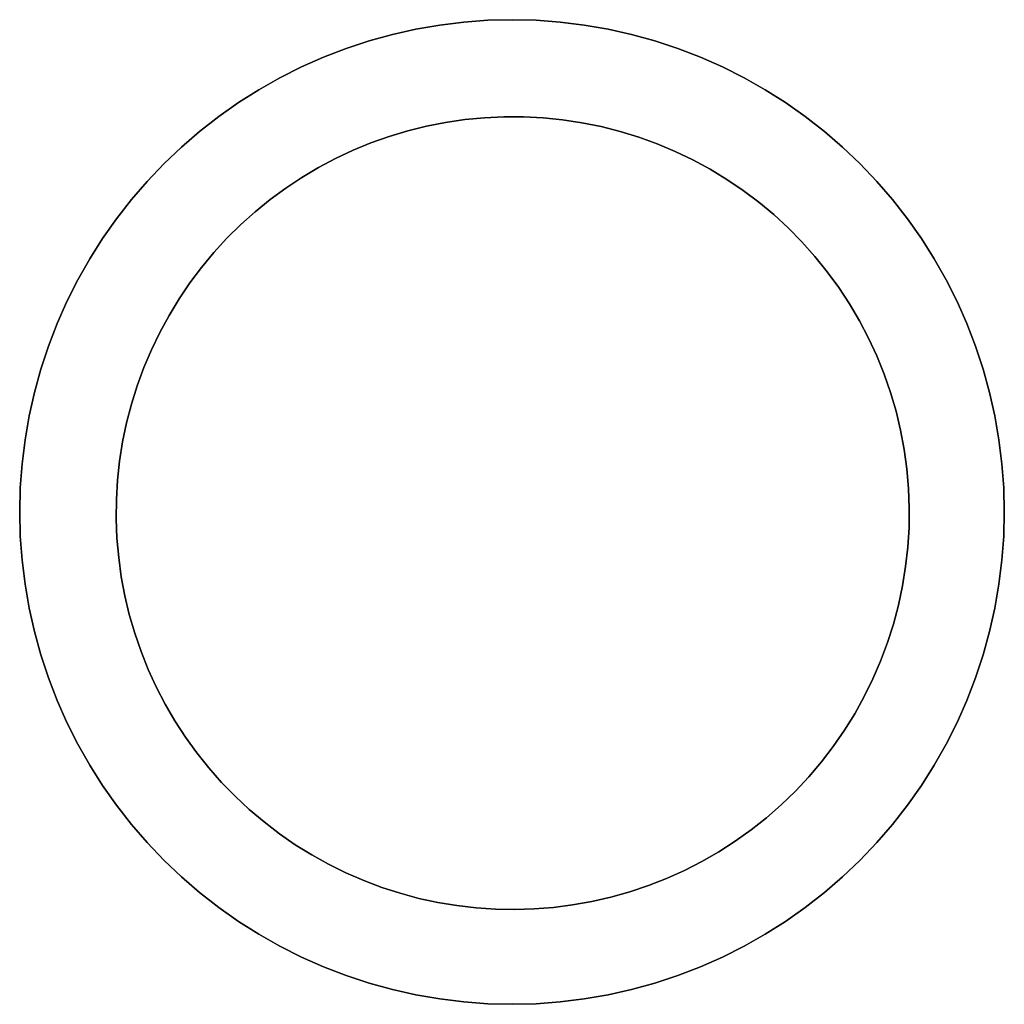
# Model space of a CAD drawing. Header units: metres. Extents: x 150385 to 171486, y 478588 to 485023.
# Tile 323 of 366: x 152367 to 152390, y 483107 to 483130. Entities that reach past the tile are written whole.
import ezdxf
from ezdxf.lldxf.tags import DXFTag

# ---------------------------------------------------------------- set-up
doc = ezdxf.new("R2010")
doc.units = ezdxf.units.M
doc.layers.add('B-WE-KG-GRENS_PERCEEL-GV', color=150, linetype='KG-PERCEEL', lineweight=30, true_color=0x007fff)
doc.styles.get("Standard").update_dxf_attribs({"font": 'NLCS-ISO.ttf'})
tags = doc.linetypes.add('KG-PERCEEL', pattern='A,5.5,-2,["P",Standard,S=1.8,R=0,X=-0.5,Y=-0.9],-2,5.5,-2,[5,NLCS.shx,S=0.75,R=0,X=0,Y=0],-2', length=19).pattern_tags.tags
tags[6] = DXFTag(74, 10)

msp = doc.modelspace()

# ---------------------------------------------------------------- linework, layer by layer
at = {"layer": 'B-WE-KG-GRENS_PERCEEL-GV', "flags": 128}
for points in [[(152367.33, 483118.37), (152367.344, 483118.934), (152367.385, 483119.497), (152367.454, 483120.057), (152367.551, 483120.614), (152367.675, 483121.164), (152367.825, 483121.708), (152368.002, 483122.244), (152368.205, 483122.771), (152368.434, 483123.287), (152368.688, 483123.791), (152368.966, 483124.282), (152369.268, 483124.759), (152369.593, 483125.221), (152369.94, 483125.666), (152370.309, 483126.093), (152370.698, 483126.502), (152371.107, 483126.891), (152371.534, 483127.26), (152371.979, 483127.607), (152372.441, 483127.932), (152372.918, 483128.234), (152373.409, 483128.512), (152373.913, 483128.766), (152374.429, 483128.995), (152374.956, 483129.198), (152375.492, 483129.375), (152376.036, 483129.525), (152376.586, 483129.649), (152377.143, 483129.746), (152377.703, 483129.815), (152378.266, 483129.856), (152378.83, 483129.87), (152379.394, 483129.856), (152379.957, 483129.815), (152380.517, 483129.746), (152381.074, 483129.649), (152381.624, 483129.525), (152382.168, 483129.375), (152382.704, 483129.198), (152383.231, 483128.995), (152383.747, 483128.766), (152384.251, 483128.512), (152384.742, 483128.234), (152385.219, 483127.932), (152385.681, 483127.607), (152386.126, 483127.26), (152386.553, 483126.891), (152386.962, 483126.502), (152387.351, 483126.093), (152387.72, 483125.666), (152388.067, 483125.221), (152388.392, 483124.759), (152388.694, 483124.282), (152388.972, 483123.791), (152389.226, 483123.287), (152389.455, 483122.771), (152389.658, 483122.244), (152389.835, 483121.708), (152389.985, 483121.164), (152390.109, 483120.614), (152390.206, 483120.057), (152390.275, 483119.497), (152390.316, 483118.934), (152390.33, 483118.37), (152390.316, 483117.806), (152390.275, 483117.243), (152390.206, 483116.683), (152390.109, 483116.126), (152389.985, 483115.576), (152389.835, 483115.032), (152389.658, 483114.496), (152389.455, 483113.969), (152389.226, 483113.453), (152388.972, 483112.949), (152388.694, 483112.458), (152388.392, 483111.981), (152388.067, 483111.519), (152387.72, 483111.074), (152387.351, 483110.647), (152386.962, 483110.238), (152386.553, 483109.849), (152386.126, 483109.48), (152385.681, 483109.133), (152385.219, 483108.808), (152384.742, 483108.506), (152384.251, 483108.228), (152383.747, 483107.974), (152383.231, 483107.745), (152382.704, 483107.542), (152382.168, 483107.365), (152381.624, 483107.215), (152381.074, 483107.091), (152380.517, 483106.994), (152379.957, 483106.925), (152379.394, 483106.884), (152378.83, 483106.87), (152378.266, 483106.884), (152377.703, 483106.925), (152377.143, 483106.994), (152376.586, 483107.091), (152376.036, 483107.215), (152375.492, 483107.365), (152374.956, 483107.542), (152374.429, 483107.745), (152373.913, 483107.974), (152373.409, 483108.228), (152372.918, 483108.506), (152372.441, 483108.808), (152371.979, 483109.133), (152371.534, 483109.48), (152371.107, 483109.849), (152370.698, 483110.238), (152370.309, 483110.647), (152369.94, 483111.074), (152369.593, 483111.519), (152369.268, 483111.981), (152368.966, 483112.458), (152368.688, 483112.949), (152368.434, 483113.453), (152368.205, 483113.969), (152368.002, 483114.496), (152367.825, 483115.032), (152367.675, 483115.576), (152367.551, 483116.126), (152367.454, 483116.683), (152367.385, 483117.243), (152367.344, 483117.806)], [(152367.33, 483118.37), (152367.344, 483117.806), (152367.385, 483117.243), (152367.454, 483116.683), (152367.551, 483116.126), (152367.675, 483115.576), (152367.825, 483115.032), (152368.002, 483114.496), (152368.205, 483113.969), (152368.434, 483113.453), (152368.688, 483112.949), (152368.966, 483112.458), (152369.268, 483111.981), (152369.593, 483111.519), (152369.94, 483111.074), (152370.309, 483110.647), (152370.698, 483110.238), (152371.107, 483109.849), (152371.534, 483109.48), (152371.979, 483109.133), (152372.441, 483108.808), (152372.918, 483108.506), (152373.409, 483108.228), (152373.913, 483107.974), (152374.429, 483107.745), (152374.956, 483107.542), (152375.492, 483107.365), (152376.036, 483107.215), (152376.586, 483107.091), (152377.143, 483106.994), (152377.703, 483106.925), (152378.266, 483106.884), (152378.83, 483106.87), (152379.394, 483106.884), (152379.957, 483106.925), (152380.517, 483106.994), (152381.074, 483107.091), (152381.624, 483107.215), (152382.168, 483107.365), (152382.704, 483107.542), (152383.231, 483107.745), (152383.747, 483107.974), (152384.251, 483108.228), (152384.742, 483108.506), (152385.219, 483108.808), (152385.681, 483109.133), (152386.126, 483109.48), (152386.553, 483109.849), (152386.962, 483110.238), (152387.351, 483110.647), (152387.72, 483111.074), (152388.067, 483111.519), (152388.392, 483111.981), (152388.694, 483112.458), (152388.972, 483112.949), (152389.226, 483113.453), (152389.455, 483113.969), (152389.658, 483114.496), (152389.835, 483115.032), (152389.985, 483115.576), (152390.109, 483116.126), (152390.206, 483116.683), (152390.275, 483117.243), (152390.316, 483117.806), (152390.33, 483118.37), (152390.316, 483118.934), (152390.275, 483119.497), (152390.206, 483120.057), (152390.109, 483120.614), (152389.985, 483121.164), (152389.835, 483121.708), (152389.658, 483122.244), (152389.455, 483122.771), (152389.226, 483123.287), (152388.972, 483123.791), (152388.694, 483124.282), (152388.392, 483124.759), (152388.067, 483125.221), (152387.72, 483125.666), (152387.351, 483126.093), (152386.962, 483126.502), (152386.553, 483126.891), (152386.126, 483127.26), (152385.681, 483127.607), (152385.219, 483127.932), (152384.742, 483128.234), (152384.251, 483128.512), (152383.747, 483128.766), (152383.231, 483128.995), (152382.704, 483129.198), (152382.168, 483129.375), (152381.624, 483129.525), (152381.074, 483129.649), (152380.517, 483129.746), (152379.957, 483129.815), (152379.394, 483129.856), (152378.83, 483129.87), (152378.266, 483129.856), (152377.703, 483129.815), (152377.143, 483129.746), (152376.586, 483129.649), (152376.036, 483129.525), (152375.492, 483129.375), (152374.956, 483129.198), (152374.429, 483128.995), (152373.913, 483128.766), (152373.409, 483128.512), (152372.918, 483128.234), (152372.441, 483127.932), (152371.979, 483127.607), (152371.534, 483127.26), (152371.107, 483126.891), (152370.698, 483126.502), (152370.309, 483126.093), (152369.94, 483125.666), (152369.593, 483125.221), (152369.268, 483124.759), (152368.966, 483124.282), (152368.688, 483123.791), (152368.434, 483123.287), (152368.205, 483122.771), (152368.002, 483122.244), (152367.825, 483121.708), (152367.675, 483121.164), (152367.551, 483120.614), (152367.454, 483120.057), (152367.385, 483119.497), (152367.344, 483118.934)], [(152367.33, 483118.37), (152367.344, 483118.934), (152367.385, 483119.497), (152367.454, 483120.057), (152367.551, 483120.614), (152367.675, 483121.164), (152367.825, 483121.708), (152368.002, 483122.244), (152368.205, 483122.771), (152368.434, 483123.287), (152368.688, 483123.791), (152368.966, 483124.282), (152369.268, 483124.759), (152369.593, 483125.221), (152369.94, 483125.666), (152370.309, 483126.093), (152370.698, 483126.502), (152371.107, 483126.891), (152371.534, 483127.26), (152371.979, 483127.607), (152372.441, 483127.932), (152372.918, 483128.234), (152373.409, 483128.512), (152373.913, 483128.766), (152374.429, 483128.995), (152374.956, 483129.198), (152375.492, 483129.375), (152376.036, 483129.525), (152376.586, 483129.649), (152377.143, 483129.746), (152377.703, 483129.815), (152378.266, 483129.856), (152378.83, 483129.87), (152379.394, 483129.856), (152379.957, 483129.815), (152380.517, 483129.746), (152381.074, 483129.649), (152381.624, 483129.525), (152382.168, 483129.375), (152382.704, 483129.198), (152383.231, 483128.995), (152383.747, 483128.766), (152384.251, 483128.512), (152384.742, 483128.234), (152385.219, 483127.932), (152385.681, 483127.607), (152386.126, 483127.26), (152386.553, 483126.891), (152386.962, 483126.502), (152387.351, 483126.093), (152387.72, 483125.666), (152388.067, 483125.221), (152388.392, 483124.759), (152388.694, 483124.282), (152388.972, 483123.791), (152389.226, 483123.287), (152389.455, 483122.771), (152389.658, 483122.244), (152389.835, 483121.708), (152389.985, 483121.164), (152390.109, 483120.614), (152390.206, 483120.057), (152390.275, 483119.497), (152390.316, 483118.934), (152390.33, 483118.37), (152390.316, 483117.806), (152390.275, 483117.243), (152390.206, 483116.683), (152390.109, 483116.126), (152389.985, 483115.576), (152389.835, 483115.032), (152389.658, 483114.496), (152389.455, 483113.969), (152389.226, 483113.453), (152388.972, 483112.949), (152388.694, 483112.458), (152388.392, 483111.981), (152388.067, 483111.519), (152387.72, 483111.074), (152387.351, 483110.647), (152386.962, 483110.238), (152386.553, 483109.849), (152386.126, 483109.48), (152385.681, 483109.133), (152385.219, 483108.808), (152384.742, 483108.506), (152384.251, 483108.228), (152383.747, 483107.974), (152383.231, 483107.745), (152382.704, 483107.542), (152382.168, 483107.365), (152381.624, 483107.215), (152381.074, 483107.091), (152380.517, 483106.994), (152379.957, 483106.925), (152379.394, 483106.884), (152378.83, 483106.87), (152378.266, 483106.884), (152377.703, 483106.925), (152377.143, 483106.994), (152376.586, 483107.091), (152376.036, 483107.215), (152375.492, 483107.365), (152374.956, 483107.542), (152374.429, 483107.745), (152373.913, 483107.974), (152373.409, 483108.228), (152372.918, 483108.506), (152372.441, 483108.808), (152371.979, 483109.133), (152371.534, 483109.48), (152371.107, 483109.849), (152370.698, 483110.238), (152370.309, 483110.647), (152369.94, 483111.074), (152369.593, 483111.519), (152369.268, 483111.981), (152368.966, 483112.458), (152368.688, 483112.949), (152368.434, 483113.453), (152368.205, 483113.969), (152368.002, 483114.496), (152367.825, 483115.032), (152367.675, 483115.576), (152367.551, 483116.126), (152367.454, 483116.683), (152367.385, 483117.243), (152367.344, 483117.806)], [(152367.33, 483118.37), (152367.344, 483117.806), (152367.385, 483117.243), (152367.454, 483116.683), (152367.551, 483116.126), (152367.675, 483115.576), (152367.825, 483115.032), (152368.002, 483114.496), (152368.205, 483113.969), (152368.434, 483113.453), (152368.688, 483112.949), (152368.966, 483112.458), (152369.268, 483111.981), (152369.593, 483111.519), (152369.94, 483111.074), (152370.309, 483110.647), (152370.698, 483110.238), (152371.107, 483109.849), (152371.534, 483109.48), (152371.979, 483109.133), (152372.441, 483108.808), (152372.918, 483108.506), (152373.409, 483108.228), (152373.913, 483107.974), (152374.429, 483107.745), (152374.956, 483107.542), (152375.492, 483107.365), (152376.036, 483107.215), (152376.586, 483107.091), (152377.143, 483106.994), (152377.703, 483106.925), (152378.266, 483106.884), (152378.83, 483106.87), (152379.394, 483106.884), (152379.957, 483106.925), (152380.517, 483106.994), (152381.074, 483107.091), (152381.624, 483107.215), (152382.168, 483107.365), (152382.704, 483107.542), (152383.231, 483107.745), (152383.747, 483107.974), (152384.251, 483108.228), (152384.742, 483108.506), (152385.219, 483108.808), (152385.681, 483109.133), (152386.126, 483109.48), (152386.553, 483109.849), (152386.962, 483110.238), (152387.351, 483110.647), (152387.72, 483111.074), (152388.067, 483111.519), (152388.392, 483111.981), (152388.694, 483112.458), (152388.972, 483112.949), (152389.226, 483113.453), (152389.455, 483113.969), (152389.658, 483114.496), (152389.835, 483115.032), (152389.985, 483115.576), (152390.109, 483116.126), (152390.206, 483116.683), (152390.275, 483117.243), (152390.316, 483117.806), (152390.33, 483118.37), (152390.316, 483118.934), (152390.275, 483119.497), (152390.206, 483120.057), (152390.109, 483120.614), (152389.985, 483121.164), (152389.835, 483121.708), (152389.658, 483122.244), (152389.455, 483122.771), (152389.226, 483123.287), (152388.972, 483123.791), (152388.694, 483124.282), (152388.392, 483124.759), (152388.067, 483125.221), (152387.72, 483125.666), (152387.351, 483126.093), (152386.962, 483126.502), (152386.553, 483126.891), (152386.126, 483127.26), (152385.681, 483127.607), (152385.219, 483127.932), (152384.742, 483128.234), (152384.251, 483128.512), (152383.747, 483128.766), (152383.231, 483128.995), (152382.704, 483129.198), (152382.168, 483129.375), (152381.624, 483129.525), (152381.074, 483129.649), (152380.517, 483129.746), (152379.957, 483129.815), (152379.394, 483129.856), (152378.83, 483129.87), (152378.266, 483129.856), (152377.703, 483129.815), (152377.143, 483129.746), (152376.586, 483129.649), (152376.036, 483129.525), (152375.492, 483129.375), (152374.956, 483129.198), (152374.429, 483128.995), (152373.913, 483128.766), (152373.409, 483128.512), (152372.918, 483128.234), (152372.441, 483127.932), (152371.979, 483127.607), (152371.534, 483127.26), (152371.107, 483126.891), (152370.698, 483126.502), (152370.309, 483126.093), (152369.94, 483125.666), (152369.593, 483125.221), (152369.268, 483124.759), (152368.966, 483124.282), (152368.688, 483123.791), (152368.434, 483123.287), (152368.205, 483122.771), (152368.002, 483122.244), (152367.825, 483121.708), (152367.675, 483121.164), (152367.551, 483120.614), (152367.454, 483120.057), (152367.385, 483119.497), (152367.344, 483118.934)], [(152367.33, 483118.37), (152367.344, 483118.934), (152367.385, 483119.497), (152367.454, 483120.057), (152367.551, 483120.614), (152367.675, 483121.164), (152367.825, 483121.708), (152368.002, 483122.244), (152368.205, 483122.771), (152368.434, 483123.287), (152368.688, 483123.791), (152368.966, 483124.282), (152369.268, 483124.759), (152369.593, 483125.221), (152369.94, 483125.666), (152370.309, 483126.093), (152370.698, 483126.502), (152371.107, 483126.891), (152371.534, 483127.26), (152371.979, 483127.607), (152372.441, 483127.932), (152372.918, 483128.234), (152373.409, 483128.512), (152373.913, 483128.766), (152374.429, 483128.995), (152374.956, 483129.198), (152375.492, 483129.375), (152376.036, 483129.525), (152376.586, 483129.649), (152377.143, 483129.746), (152377.703, 483129.815), (152378.266, 483129.856), (152378.83, 483129.87), (152379.394, 483129.856), (152379.957, 483129.815), (152380.517, 483129.746), (152381.074, 483129.649), (152381.624, 483129.525), (152382.168, 483129.375), (152382.704, 483129.198), (152383.231, 483128.995), (152383.747, 483128.766), (152384.251, 483128.512), (152384.742, 483128.234), (152385.219, 483127.932), (152385.681, 483127.607), (152386.126, 483127.26), (152386.553, 483126.891), (152386.962, 483126.502), (152387.351, 483126.093), (152387.72, 483125.666), (152388.067, 483125.221), (152388.392, 483124.759), (152388.694, 483124.282), (152388.972, 483123.791), (152389.226, 483123.287), (152389.455, 483122.771), (152389.658, 483122.244), (152389.835, 483121.708), (152389.985, 483121.164), (152390.109, 483120.614), (152390.206, 483120.057), (152390.275, 483119.497), (152390.316, 483118.934), (152390.33, 483118.37), (152390.316, 483117.806), (152390.275, 483117.243), (152390.206, 483116.683), (152390.109, 483116.126), (152389.985, 483115.576), (152389.835, 483115.032), (152389.658, 483114.496), (152389.455, 483113.969), (152389.226, 483113.453), (152388.972, 483112.949), (152388.694, 483112.458), (152388.392, 483111.981), (152388.067, 483111.519), (152387.72, 483111.074), (152387.351, 483110.647), (152386.962, 483110.238), (152386.553, 483109.849), (152386.126, 483109.48), (152385.681, 483109.133), (152385.219, 483108.808), (152384.742, 483108.506), (152384.251, 483108.228), (152383.747, 483107.974), (152383.231, 483107.745), (152382.704, 483107.542), (152382.168, 483107.365), (152381.624, 483107.215), (152381.074, 483107.091), (152380.517, 483106.994), (152379.957, 483106.925), (152379.394, 483106.884), (152378.83, 483106.87), (152378.266, 483106.884), (152377.703, 483106.925), (152377.143, 483106.994), (152376.586, 483107.091), (152376.036, 483107.215), (152375.492, 483107.365), (152374.956, 483107.542), (152374.429, 483107.745), (152373.913, 483107.974), (152373.409, 483108.228), (152372.918, 483108.506), (152372.441, 483108.808), (152371.979, 483109.133), (152371.534, 483109.48), (152371.107, 483109.849), (152370.698, 483110.238), (152370.309, 483110.647), (152369.94, 483111.074), (152369.593, 483111.519), (152369.268, 483111.981), (152368.966, 483112.458), (152368.688, 483112.949), (152368.434, 483113.453), (152368.205, 483113.969), (152368.002, 483114.496), (152367.825, 483115.032), (152367.675, 483115.576), (152367.551, 483116.126), (152367.454, 483116.683), (152367.385, 483117.243), (152367.344, 483117.806)], [(152367.33, 483118.37), (152367.344, 483117.806), (152367.385, 483117.243), (152367.454, 483116.683), (152367.551, 483116.126), (152367.675, 483115.576), (152367.825, 483115.032), (152368.002, 483114.496), (152368.205, 483113.969), (152368.434, 483113.453), (152368.688, 483112.949), (152368.966, 483112.458), (152369.268, 483111.981), (152369.593, 483111.519), (152369.94, 483111.074), (152370.309, 483110.647), (152370.698, 483110.238), (152371.107, 483109.849), (152371.534, 483109.48), (152371.979, 483109.133), (152372.441, 483108.808), (152372.918, 483108.506), (152373.409, 483108.228), (152373.913, 483107.974), (152374.429, 483107.745), (152374.956, 483107.542), (152375.492, 483107.365), (152376.036, 483107.215), (152376.586, 483107.091), (152377.143, 483106.994), (152377.703, 483106.925), (152378.266, 483106.884), (152378.83, 483106.87), (152379.394, 483106.884), (152379.957, 483106.925), (152380.517, 483106.994), (152381.074, 483107.091), (152381.624, 483107.215), (152382.168, 483107.365), (152382.704, 483107.542), (152383.231, 483107.745), (152383.747, 483107.974), (152384.251, 483108.228), (152384.742, 483108.506), (152385.219, 483108.808), (152385.681, 483109.133), (152386.126, 483109.48), (152386.553, 483109.849), (152386.962, 483110.238), (152387.351, 483110.647), (152387.72, 483111.074), (152388.067, 483111.519), (152388.392, 483111.981), (152388.694, 483112.458), (152388.972, 483112.949), (152389.226, 483113.453), (152389.455, 483113.969), (152389.658, 483114.496), (152389.835, 483115.032), (152389.985, 483115.576), (152390.109, 483116.126), (152390.206, 483116.683), (152390.275, 483117.243), (152390.316, 483117.806), (152390.33, 483118.37), (152390.316, 483118.934), (152390.275, 483119.497), (152390.206, 483120.057), (152390.109, 483120.614), (152389.985, 483121.164), (152389.835, 483121.708), (152389.658, 483122.244), (152389.455, 483122.771), (152389.226, 483123.287), (152388.972, 483123.791), (152388.694, 483124.282), (152388.392, 483124.759), (152388.067, 483125.221), (152387.72, 483125.666), (152387.351, 483126.093), (152386.962, 483126.502), (152386.553, 483126.891), (152386.126, 483127.26), (152385.681, 483127.607), (152385.219, 483127.932), (152384.742, 483128.234), (152384.251, 483128.512), (152383.747, 483128.766), (152383.231, 483128.995), (152382.704, 483129.198), (152382.168, 483129.375), (152381.624, 483129.525), (152381.074, 483129.649), (152380.517, 483129.746), (152379.957, 483129.815), (152379.394, 483129.856), (152378.83, 483129.87), (152378.266, 483129.856), (152377.703, 483129.815), (152377.143, 483129.746), (152376.586, 483129.649), (152376.036, 483129.525), (152375.492, 483129.375), (152374.956, 483129.198), (152374.429, 483128.995), (152373.913, 483128.766), (152373.409, 483128.512), (152372.918, 483128.234), (152372.441, 483127.932), (152371.979, 483127.607), (152371.534, 483127.26), (152371.107, 483126.891), (152370.698, 483126.502), (152370.309, 483126.093), (152369.94, 483125.666), (152369.593, 483125.221), (152369.268, 483124.759), (152368.966, 483124.282), (152368.688, 483123.791), (152368.434, 483123.287), (152368.205, 483122.771), (152368.002, 483122.244), (152367.825, 483121.708), (152367.675, 483121.164), (152367.551, 483120.614), (152367.454, 483120.057), (152367.385, 483119.497), (152367.344, 483118.934)], [(152367.33, 483118.37), (152367.344, 483118.934), (152367.385, 483119.497), (152367.454, 483120.057), (152367.551, 483120.614), (152367.675, 483121.164), (152367.825, 483121.708), (152368.002, 483122.244), (152368.205, 483122.771), (152368.434, 483123.287), (152368.688, 483123.791), (152368.966, 483124.282), (152369.268, 483124.759), (152369.593, 483125.221), (152369.94, 483125.666), (152370.309, 483126.093), (152370.698, 483126.502), (152371.107, 483126.891), (152371.534, 483127.26), (152371.979, 483127.607), (152372.441, 483127.932), (152372.918, 483128.234), (152373.409, 483128.512), (152373.913, 483128.766), (152374.429, 483128.995), (152374.956, 483129.198), (152375.492, 483129.375), (152376.036, 483129.525), (152376.586, 483129.649), (152377.143, 483129.746), (152377.703, 483129.815), (152378.266, 483129.856), (152378.83, 483129.87), (152379.394, 483129.856), (152379.957, 483129.815), (152380.517, 483129.746), (152381.074, 483129.649), (152381.624, 483129.525), (152382.168, 483129.375), (152382.704, 483129.198), (152383.231, 483128.995), (152383.747, 483128.766), (152384.251, 483128.512), (152384.742, 483128.234), (152385.219, 483127.932), (152385.681, 483127.607), (152386.126, 483127.26), (152386.553, 483126.891), (152386.962, 483126.502), (152387.351, 483126.093), (152387.72, 483125.666), (152388.067, 483125.221), (152388.392, 483124.759), (152388.694, 483124.282), (152388.972, 483123.791), (152389.226, 483123.287), (152389.455, 483122.771), (152389.658, 483122.244), (152389.835, 483121.708), (152389.985, 483121.164), (152390.109, 483120.614), (152390.206, 483120.057), (152390.275, 483119.497), (152390.316, 483118.934), (152390.33, 483118.37), (152390.316, 483117.806), (152390.275, 483117.243), (152390.206, 483116.683), (152390.109, 483116.126), (152389.985, 483115.576), (152389.835, 483115.032), (152389.658, 483114.496), (152389.455, 483113.969), (152389.226, 483113.453), (152388.972, 483112.949), (152388.694, 483112.458), (152388.392, 483111.981), (152388.067, 483111.519), (152387.72, 483111.074), (152387.351, 483110.647), (152386.962, 483110.238), (152386.553, 483109.849), (152386.126, 483109.48), (152385.681, 483109.133), (152385.219, 483108.808), (152384.742, 483108.506), (152384.251, 483108.228), (152383.747, 483107.974), (152383.231, 483107.745), (152382.704, 483107.542), (152382.168, 483107.365), (152381.624, 483107.215), (152381.074, 483107.091), (152380.517, 483106.994), (152379.957, 483106.925), (152379.394, 483106.884), (152378.83, 483106.87), (152378.266, 483106.884), (152377.703, 483106.925), (152377.143, 483106.994), (152376.586, 483107.091), (152376.036, 483107.215), (152375.492, 483107.365), (152374.956, 483107.542), (152374.429, 483107.745), (152373.913, 483107.974), (152373.409, 483108.228), (152372.918, 483108.506), (152372.441, 483108.808), (152371.979, 483109.133), (152371.534, 483109.48), (152371.107, 483109.849), (152370.698, 483110.238), (152370.309, 483110.647), (152369.94, 483111.074), (152369.593, 483111.519), (152369.268, 483111.981), (152368.966, 483112.458), (152368.688, 483112.949), (152368.434, 483113.453), (152368.205, 483113.969), (152368.002, 483114.496), (152367.825, 483115.032), (152367.675, 483115.576), (152367.551, 483116.126), (152367.454, 483116.683), (152367.385, 483117.243), (152367.344, 483117.806)], [(152367.33, 483118.37), (152367.344, 483117.806), (152367.385, 483117.243), (152367.454, 483116.683), (152367.551, 483116.126), (152367.675, 483115.576), (152367.825, 483115.032), (152368.002, 483114.496), (152368.205, 483113.969), (152368.434, 483113.453), (152368.688, 483112.949), (152368.966, 483112.458), (152369.268, 483111.981), (152369.593, 483111.519), (152369.94, 483111.074), (152370.309, 483110.647), (152370.698, 483110.238), (152371.107, 483109.849), (152371.534, 483109.48), (152371.979, 483109.133), (152372.441, 483108.808), (152372.918, 483108.506), (152373.409, 483108.228), (152373.913, 483107.974), (152374.429, 483107.745), (152374.956, 483107.542), (152375.492, 483107.365), (152376.036, 483107.215), (152376.586, 483107.091), (152377.143, 483106.994), (152377.703, 483106.925), (152378.266, 483106.884), (152378.83, 483106.87), (152379.394, 483106.884), (152379.957, 483106.925), (152380.517, 483106.994), (152381.074, 483107.091), (152381.624, 483107.215), (152382.168, 483107.365), (152382.704, 483107.542), (152383.231, 483107.745), (152383.747, 483107.974), (152384.251, 483108.228), (152384.742, 483108.506), (152385.219, 483108.808), (152385.681, 483109.133), (152386.126, 483109.48), (152386.553, 483109.849), (152386.962, 483110.238), (152387.351, 483110.647), (152387.72, 483111.074), (152388.067, 483111.519), (152388.392, 483111.981), (152388.694, 483112.458), (152388.972, 483112.949), (152389.226, 483113.453), (152389.455, 483113.969), (152389.658, 483114.496), (152389.835, 483115.032), (152389.985, 483115.576), (152390.109, 483116.126), (152390.206, 483116.683), (152390.275, 483117.243), (152390.316, 483117.806), (152390.33, 483118.37), (152390.316, 483118.934), (152390.275, 483119.497), (152390.206, 483120.057), (152390.109, 483120.614), (152389.985, 483121.164), (152389.835, 483121.708), (152389.658, 483122.244), (152389.455, 483122.771), (152389.226, 483123.287), (152388.972, 483123.791), (152388.694, 483124.282), (152388.392, 483124.759), (152388.067, 483125.221), (152387.72, 483125.666), (152387.351, 483126.093), (152386.962, 483126.502), (152386.553, 483126.891), (152386.126, 483127.26), (152385.681, 483127.607), (152385.219, 483127.932), (152384.742, 483128.234), (152384.251, 483128.512), (152383.747, 483128.766), (152383.231, 483128.995), (152382.704, 483129.198), (152382.168, 483129.375), (152381.624, 483129.525), (152381.074, 483129.649), (152380.517, 483129.746), (152379.957, 483129.815), (152379.394, 483129.856), (152378.83, 483129.87), (152378.266, 483129.856), (152377.703, 483129.815), (152377.143, 483129.746), (152376.586, 483129.649), (152376.036, 483129.525), (152375.492, 483129.375), (152374.956, 483129.198), (152374.429, 483128.995), (152373.913, 483128.766), (152373.409, 483128.512), (152372.918, 483128.234), (152372.441, 483127.932), (152371.979, 483127.607), (152371.534, 483127.26), (152371.107, 483126.891), (152370.698, 483126.502), (152370.309, 483126.093), (152369.94, 483125.666), (152369.593, 483125.221), (152369.268, 483124.759), (152368.966, 483124.282), (152368.688, 483123.791), (152368.434, 483123.287), (152368.205, 483122.771), (152368.002, 483122.244), (152367.825, 483121.708), (152367.675, 483121.164), (152367.551, 483120.614), (152367.454, 483120.057), (152367.385, 483119.497), (152367.344, 483118.934)], [(152377.277, 483127.469), (152376.834, 483127.382), (152376.395, 483127.273), (152375.962, 483127.143), (152375.536, 483126.992), (152375.118, 483126.82), (152374.709, 483126.628), (152374.31, 483126.417), (152373.921, 483126.186), (152373.545, 483125.937), (152373.18, 483125.669), (152372.83, 483125.384), (152372.493, 483125.082), (152372.172, 483124.764), (152371.867, 483124.431), (152371.578, 483124.084), (152371.307, 483123.723), (152371.053, 483123.348), (152370.818, 483122.962), (152370.602, 483122.565), (152370.406, 483122.158), (152370.23, 483121.742), (152370.075, 483121.318), (152369.94, 483120.887), (152369.826, 483120.449), (152369.734, 483120.007), (152369.664, 483119.56), (152369.615, 483119.111), (152369.589, 483118.66), (152369.585, 483118.208), (152369.602, 483117.757), (152369.642, 483117.306), (152369.703, 483116.859), (152369.787, 483116.415), (152369.891, 483115.975), (152370.018, 483115.541), (152370.165, 483115.114), (152370.333, 483114.694), (152370.521, 483114.284), (152370.729, 483113.882), (152370.956, 483113.492), (152371.202, 483113.113), (152371.466, 483112.746), (152371.748, 483112.393), (152372.047, 483112.054), (152372.362, 483111.73), (152372.692, 483111.422), (152373.037, 483111.13), (152373.396, 483110.855), (152373.768, 483110.598), (152374.152, 483110.36), (152374.547, 483110.14), (152374.952, 483109.941), (152375.367, 483109.761), (152375.789, 483109.601), (152376.22, 483109.463), (152376.656, 483109.345), (152377.097, 483109.249), (152377.543, 483109.175), (152377.992, 483109.122), (152378.443, 483109.092), (152378.895, 483109.083), (152379.346, 483109.097), (152379.797, 483109.133), (152380.245, 483109.19), (152380.695, 483109.27), (152381.141, 483109.372), (152381.581, 483109.496), (152382.015, 483109.642), (152382.441, 483109.809), (152382.858, 483109.996), (152383.265, 483110.204), (152383.661, 483110.432), (152384.046, 483110.679), (152384.418, 483110.945), (152384.777, 483111.229), (152385.121, 483111.53), (152385.45, 483111.848), (152385.762, 483112.182), (152386.058, 483112.531), (152386.336, 483112.894), (152386.596, 483113.27), (152386.837, 483113.659), (152387.059, 483114.059), (152387.26, 483114.469), (152387.441, 483114.889), (152387.602, 483115.318), (152387.74, 483115.753), (152387.857, 483116.195), (152387.953, 483116.643), (152388.025, 483117.094), (152388.076, 483117.549), (152388.104, 483118.005), (152388.109, 483118.462), (152388.092, 483118.919), (152388.053, 483119.375), (152387.99, 483119.828), (152387.906, 483120.278), (152387.8, 483120.722), (152387.671, 483121.161), (152387.521, 483121.593), (152387.35, 483122.017), (152387.159, 483122.433), (152386.947, 483122.838), (152386.715, 483123.232), (152386.464, 483123.614), (152386.194, 483123.984), (152385.907, 483124.34), (152385.602, 483124.681), (152385.281, 483125.006), (152384.944, 483125.316), (152384.593, 483125.608), (152384.227, 483125.883), (152383.848, 483126.139), (152383.457, 483126.376), (152383.055, 483126.594), (152382.643, 483126.791), (152382.221, 483126.968), (152381.791, 483127.124), (152381.354, 483127.259), (152380.911, 483127.372), (152380.463, 483127.462), (152380.01, 483127.531), (152379.555, 483127.577), (152379.099, 483127.6), (152378.641, 483127.601), (152378.185, 483127.58), (152377.729, 483127.536)], [(152369.585, 483118.208), (152369.589, 483118.66), (152369.615, 483119.111), (152369.664, 483119.56), (152369.734, 483120.007), (152369.826, 483120.449), (152369.94, 483120.887), (152370.075, 483121.318), (152370.23, 483121.742), (152370.406, 483122.158), (152370.602, 483122.565), (152370.818, 483122.962), (152371.053, 483123.348), (152371.307, 483123.723), (152371.578, 483124.084), (152371.867, 483124.431), (152372.172, 483124.764), (152372.493, 483125.082), (152372.83, 483125.384), (152373.18, 483125.669), (152373.545, 483125.937), (152373.921, 483126.186), (152374.31, 483126.417), (152374.709, 483126.628), (152375.118, 483126.82), (152375.536, 483126.992), (152375.962, 483127.143), (152376.395, 483127.273), (152376.834, 483127.382), (152377.277, 483127.469), (152377.729, 483127.536), (152378.185, 483127.58), (152378.641, 483127.601), (152379.099, 483127.6), (152379.555, 483127.577), (152380.01, 483127.531), (152380.463, 483127.462), (152380.911, 483127.372), (152381.354, 483127.259), (152381.791, 483127.124), (152382.221, 483126.968), (152382.643, 483126.791), (152383.055, 483126.594), (152383.457, 483126.376), (152383.848, 483126.139), (152384.227, 483125.883), (152384.593, 483125.608), (152384.944, 483125.316), (152385.281, 483125.006), (152385.602, 483124.681), (152385.907, 483124.34), (152386.194, 483123.984), (152386.464, 483123.614), (152386.715, 483123.232), (152386.947, 483122.838), (152387.159, 483122.433), (152387.35, 483122.017), (152387.521, 483121.593), (152387.671, 483121.161), (152387.8, 483120.722), (152387.906, 483120.278), (152387.99, 483119.828), (152388.053, 483119.375), (152388.092, 483118.919), (152388.109, 483118.462), (152388.104, 483118.005), (152388.076, 483117.549), (152388.025, 483117.094), (152387.953, 483116.643), (152387.857, 483116.195), (152387.74, 483115.753), (152387.602, 483115.318), (152387.441, 483114.889), (152387.26, 483114.469), (152387.059, 483114.059), (152386.837, 483113.659), (152386.596, 483113.27), (152386.336, 483112.894), (152386.058, 483112.531), (152385.762, 483112.182), (152385.45, 483111.848), (152385.121, 483111.53), (152384.777, 483111.229), (152384.418, 483110.945), (152384.046, 483110.679), (152383.661, 483110.432), (152383.265, 483110.204), (152382.858, 483109.996), (152382.441, 483109.809), (152382.015, 483109.642), (152381.581, 483109.496), (152381.141, 483109.372), (152380.695, 483109.27), (152380.245, 483109.19), (152379.797, 483109.133), (152379.346, 483109.097), (152378.895, 483109.083), (152378.443, 483109.092), (152377.992, 483109.122), (152377.543, 483109.175), (152377.097, 483109.249), (152376.656, 483109.345), (152376.22, 483109.463), (152375.789, 483109.601), (152375.367, 483109.761), (152374.952, 483109.941), (152374.547, 483110.14), (152374.152, 483110.36), (152373.768, 483110.598), (152373.396, 483110.855), (152373.037, 483111.13), (152372.692, 483111.422), (152372.362, 483111.73), (152372.047, 483112.054), (152371.748, 483112.393), (152371.466, 483112.746), (152371.202, 483113.113), (152370.956, 483113.492), (152370.729, 483113.882), (152370.521, 483114.284), (152370.333, 483114.694), (152370.165, 483115.114), (152370.018, 483115.541), (152369.891, 483115.975), (152369.787, 483116.415), (152369.703, 483116.859), (152369.642, 483117.306), (152369.602, 483117.757)]]:
    msp.add_lwpolyline(points, close=True, dxfattribs=at)

doc.saveas('drawing.dxf')
